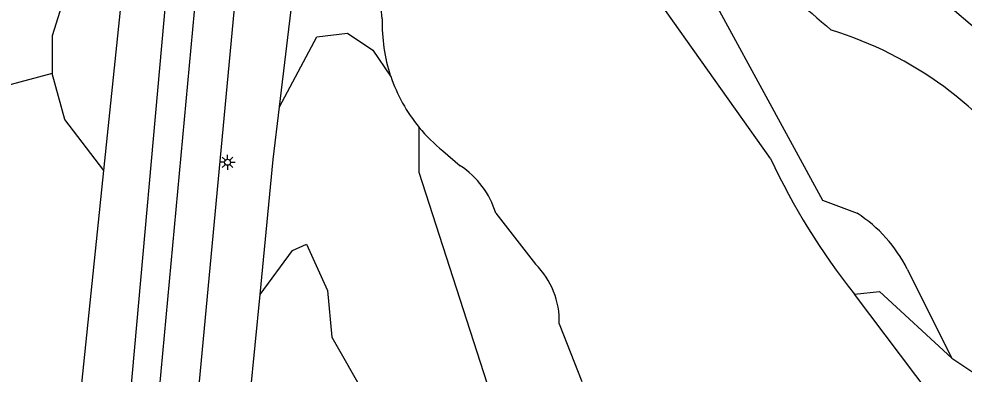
# Model space of a CAD drawing. Extents: x 124000 to 128010, y 398999 to 403000.
# Drawn here: x 127105.7 to 127184.6, y 400155.2 to 400184.9 of the extents above; entities that cross this region are included whole.
import ezdxf

# ---------------------------------------------------------------- set-up
doc = ezdxf.new("R2010")
doc.units = 0
for name, color, linetype in [('gg-knt-BGT kruinlijn', 7, 'Continuous'), ('gg-knt-bovenkant onderkant talud', 7, 'Continuous'), ('gg-knt-verharding', 7, 'Continuous'), ('gg-knt-verharding nz', 7, 'Continuous'), ('gg-kntw-bovenkant insteek waterloop', 7, 'Continuous'), ('gt-grn-groengrens', 7, 'Continuous'), ('gt-symb-lichtmast', 7, 'Continuous')]:
    doc.layers.add(name, color=color, linetype=linetype)

# ---------------------------------------------------------------- blocks, each defined once
blk = doc.blocks.new('gt0-LMAST')
at = {"layer": 'gt-symb-lichtmast'}
for p, q in [((-0.182, 0.173), (-0.447, 0.438)), ((-0.005, 0.246), (-0.005, 0.621)), ((0.172, 0.173), (0.437, 0.438)), ((-0.255, -0.004), (-0.63, -0.004)), ((-0.182, -0.181), (-0.447, -0.446)), ((-0.005, -0.254), (-0.005, -0.629)), ((0.437, -0.446), (0.172, -0.181)), ((0.245, -0.004), (0.62, -0.004))]:
    blk.add_line(p, q, dxfattribs=at)
blk.add_circle((-0.005, -0.004), 0.25, dxfattribs=at)

msp = doc.modelspace()

# ---------------------------------------------------------------- linework, layer by layer
at = {"layer": 'gg-knt-BGT kruinlijn'}
msp.add_line((127124.155, 400144.754), (127125.823, 400161.809), dxfattribs=at)
for points in [[(127112.768, 400172.179), (127114.151, 400185.596), (127112.63, 400200.538), (127113.109, 400214.449), (127115.691, 400232.81), (127115.007, 400234.785)], [(127127.456, 400177.509), (127130.353, 400201.642), (127130.925, 400215.04)], [(127125.823, 400161.809), (127126.927, 400173.102), (127127.456, 400177.509)], [(127096.655, 400096.431), (127104.581, 400096.664), (127107.332, 400121.009), (127110.573, 400150.874), (127112.768, 400172.179)]]:
    msp.add_lwpolyline(points, dxfattribs=at)
at = {"layer": 'gg-knt-bovenkant onderkant talud'}
for centre, radius, start, end in [((127240.397, 400263.293), 103.771, 220.52688, 229.89847), ((127164.204, 400153.64), 31.689, 34.6459, 72.839)]:
    msp.add_arc(centre, radius, start, end, dxfattribs=at)
at = {"layer": 'gg-knt-verharding'}
for p, q in [((127121.785, 400229.355), (127109.14, 400088.44)), ((127112.984, 400071.177), (127127.703, 400228.842)), ((127194.508, 400176.35), (127180.503, 400188.414))]:
    msp.add_line(p, q, dxfattribs=at)
at = {"layer": 'gg-knt-verharding nz'}
msp.add_lwpolyline([(127109.731, 400069.053), (127116.309, 400141.835), (127124.385, 400229.13)], dxfattribs=at)
at = {"layer": 'gg-kntw-bovenkant insteek waterloop'}
for p, q in [((127168.481, 400173.196), (127159.693, 400185.545)), ((127141.097, 400173.83), (127142.544, 400172.574)), ((127145.523, 400168.609), (127148.841, 400164.337)), ((127192.348, 400139.507), (127175.487, 400161.848)), ((127150.817, 400159.375), (127152.701, 400154.553))]:
    msp.add_line(p, q, dxfattribs=at)
for centre, radius, start, end in [((126864.509, 400154.712), 273.196, 6.33464, 12.32749), ((127149.518, 400184.373), 13.49, 177.95108, 198.61391), ((127149.518, 400184.367), 13.487, 198.59144, 219.51095), ((127149.482, 400184.324), 13.433, 219.46761, 231.3756), ((127218.889, 400196.48), 55.526, 204.79288, 218.58761), ((127138.555, 400166.476), 7.287, 17.02321, 56.81363), ((127144.17, 400159.602), 6.651, 358.04007, 45.38745)]:
    msp.add_arc(centre, radius, start, end, dxfattribs=at)
at = {"layer": 'gt-grn-groengrens'}
for p, q in [((127179.898, 400163.94), (127183.626, 400156.483)), ((127183.626, 400156.483), (127211.798, 400137.695))]:
    msp.add_line(p, q, dxfattribs=at)
for points in [[(127149.841, 400206.681), (127159.631, 400193.913), (127172.81, 400169.693), (127175.704, 400168.602)], [(127107.552, 400192.003), (127110.198, 400189.047), (127108.449, 400183.451), (127108.449, 400180.303)], [(127127.456, 400177.509), (127130.571, 400183.351), (127133.114, 400183.665), (127135.231, 400182.253), (127136.734, 400180.067)], [(127108.449, 400180.303), (127104.603, 400179.254), (127102.156, 400176.806), (127099.358, 400170.873), (127099.358, 400166.662)], [(127112.768, 400172.179), (127109.499, 400176.457), (127108.449, 400180.303)], [(127154.127, 400132.834), (127152.166, 400135.668), (127145.38, 400152.582), (127139.112, 400172.019), (127139.112, 400175.786)], [(127125.823, 400161.809), (127128.534, 400165.488), (127129.704, 400166.019), (127131.468, 400162.137), (127131.82, 400158.255), (127134.643, 400153.314), (127138.877, 400150.138), (127142.758, 400140.844), (127152.636, 400130.256), (127153.195, 400124.072), (127147.344, 400125.668), (127144.444, 400124.406)], [(127175.487, 400161.848), (127177.568, 400162.076), (127183.626, 400156.483)]]:
    msp.add_lwpolyline(points, dxfattribs=at)
msp.add_arc((127169.301, 400158.624), 11.856, 26.63998, 57.31, dxfattribs=at)

# ---------------------------------------------------------------- block references
at = {"layer": 'gt-symb-lichtmast'}
msp.add_blockref('gt0-LMAST', (127123.11, 400172.869), dxfattribs=at)

doc.saveas('drawing.dxf')
